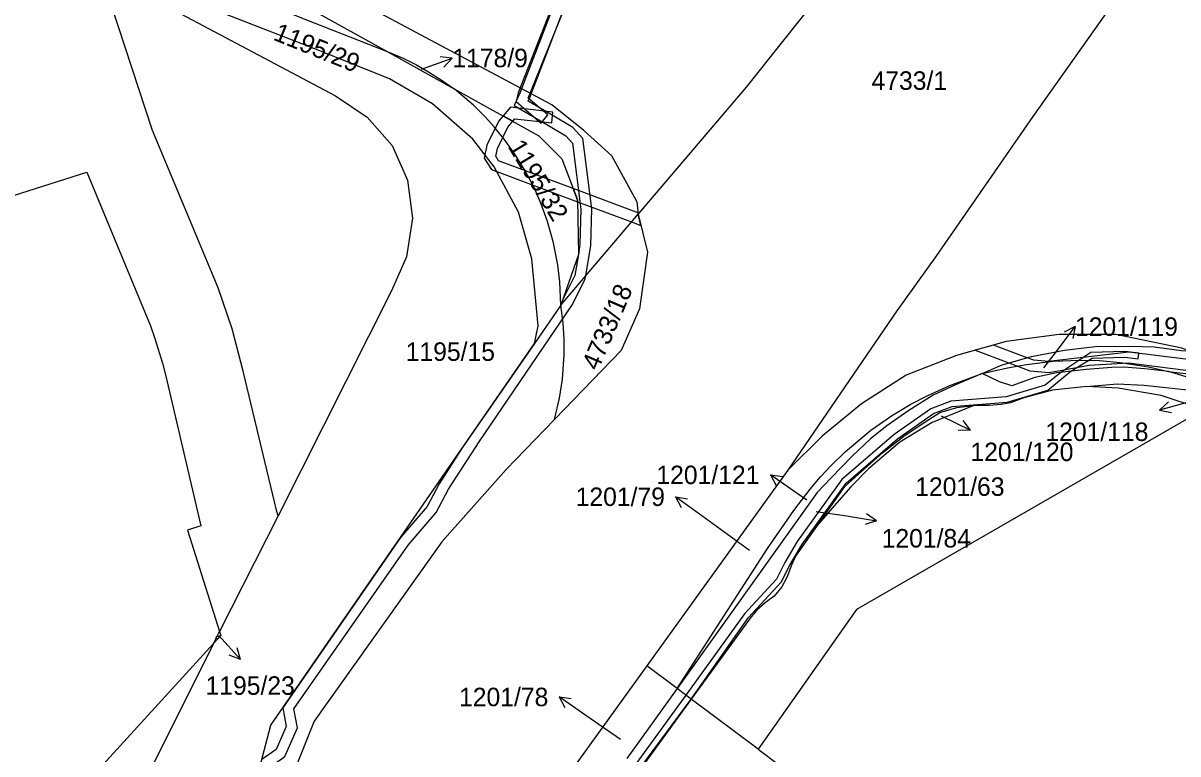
# Model space of a CAD drawing. Extents: x -756746 to -753363, y -1166406 to -1161727.
# Drawn here: x -754763.5 to -754657.2, y -1163247.6 to -1163180.4 of the extents above; entities that cross this region are included whole.
import ezdxf

# ---------------------------------------------------------------- set-up
doc = ezdxf.new("R2010")
doc.units = 0
for name, color, linetype in [('Hranice parcel', 7, 'Continuous'), ('Parcelní čísla', 7, 'Continuous'), ('Pop  PČ popisy', 7, 'Continuous'), ('Vnitřní kresba', 7, 'Continuous'), ('Věcná břemena k části', 7, 'Continuous'), ('Značky budov', 7, 'Continuous')]:
    doc.layers.add(name, color=color, linetype=linetype)

msp = doc.modelspace()

# ---------------------------------------------------------------- linework, layer by layer
at = {"layer": 'Hranice parcel'}
for p, q in [((-754729.94, -1163183.02), (-754723.79, -1163186.44)), ((-754713.97, -1163206.35), (-754706.87, -1163197.98)), ((-754713.97, -1163206.35), (-754716.4, -1163209.87)), ((-754693.07, -1163221.53), (-754706.05, -1163239.53)), ((-754745.94, -1163237.48), (-754745.37, -1163236.36)), ((-754703.28, -1163241.6), (-754706.05, -1163239.53)), ((-754703.28, -1163241.6), (-754707.9, -1163248.05)), ((-754701.97, -1163242.59), (-754703.28, -1163241.6)), ((-754695.8, -1163247.2), (-754701.97, -1163242.59)), ((-754695.8, -1163247.2), (-754678.75, -1163259.94))]:
    msp.add_line(p, q, dxfattribs=at)
for points in [[(-754650.5, -1163160.47), (-754661.06, -1163175.6), (-754670.53, -1163189), (-754679.45, -1163201.88), (-754683.06, -1163206.87), (-754693.07, -1163221.53)], [(-754754.8, -1163169.2), (-754753.48, -1163169.94), (-754729.94, -1163183.02)], [(-754755.59, -1163172.55), (-754749.07, -1163175.35), (-754737.54, -1163180.04), (-754729.94, -1163183.02)], [(-754716.4, -1163209.87), (-754716.07, -1163208.25), (-754716.65, -1163202.09), (-754717.86, -1163197.79), (-754720.11, -1163193.63), (-754722.08, -1163191.07), (-754725.77, -1163187.82), (-754729.75, -1163185.53), (-754736.16, -1163182.94), (-754744.84, -1163179.57), (-754756.05, -1163174.53)], [(-754688.79, -1163176.06), (-754696.93, -1163186.28), (-754706.79, -1163197.89), (-754706.87, -1163197.98)], [(-754752.47, -1163177.65), (-754734.71, -1163187.08), (-754731.79, -1163189.05), (-754729.5, -1163191.67), (-754728.07, -1163194.85), (-754727.63, -1163198.35), (-754728.17, -1163201.89), (-754729.59, -1163205.08), (-754740, -1163225.72), (-754745.37, -1163236.36)], [(-754729.94, -1163183.02), (-754728.43, -1163183.65), (-754727.25, -1163184.25), (-754726.16, -1163184.87), (-754724.98, -1163185.62), (-754723.79, -1163186.44)], [(-754723.79, -1163186.44), (-754716.01, -1163190.76), (-754713.87, -1163192.89), (-754712.45, -1163196.65), (-754712.36, -1163201.7), (-754713.97, -1163206.35)], [(-754713.97, -1163206.35), (-754714.08, -1163204.19), (-754714.26, -1163202.67), (-754714.65, -1163200.6), (-754715.21, -1163198.65), (-754715.81, -1163196.95), (-754716.44, -1163195.53), (-754717.24, -1163194), (-754718.13, -1163192.55), (-754719.1, -1163191.19), (-754720.1, -1163189.95), (-754720.91, -1163189.06), (-754722.02, -1163187.96), (-754723.79, -1163186.44)], [(-754706.87, -1163197.98), (-754706, -1163201.47), (-754706.74, -1163206.67), (-754708.43, -1163210.51), (-754714.55, -1163216.85)], [(-754714.55, -1163216.85), (-754714.11, -1163214.91), (-754713.83, -1163213.14), (-754713.67, -1163210.93), (-754713.67, -1163209.5), (-754713.76, -1163207.96), (-754713.97, -1163206.35)], [(-754656.09, -1163210.57), (-754656.82, -1163210.31), (-754662.91, -1163209.06), (-754668.1, -1163209.05), (-754672.99, -1163209.7), (-754677.55, -1163210.98), (-754682.18, -1163212.79), (-754686.29, -1163215.41), (-754689.93, -1163218.41), (-754693.07, -1163221.53)], [(-754750.76, -1163269.81), (-754745.04, -1163261.65), (-754740.66, -1163244.97), (-754716.4, -1163209.87)], [(-754675.19, -1163212.62), (-754673.36, -1163211.84), (-754670.66, -1163211.07), (-754667.62, -1163210.49), (-754664.8, -1163210.14), (-754661.57, -1163210.11), (-754659.36, -1163210.18), (-754656.85, -1163210.51), (-754656.09, -1163210.57)], [(-754675.19, -1163212.62), (-754672.88, -1163212.11), (-754671.11, -1163211.79), (-754668.66, -1163211.5), (-754666.2, -1163211.4), (-754664.37, -1163211.45), (-754662.51, -1163211.61), (-754659.89, -1163212.02), (-754658.05, -1163212.45)], [(-754703.28, -1163241.6), (-754694.95, -1163228.73), (-754692.52, -1163225.25), (-754691.04, -1163223.27), (-754690.09, -1163222.15), (-754689.14, -1163221.13), (-754687.82, -1163219.85), (-754685.45, -1163217.86), (-754683.55, -1163216.53), (-754681.81, -1163215.49), (-754680.21, -1163214.65), (-754678.17, -1163213.74), (-754675.19, -1163212.62)], [(-754675.19, -1163212.62), (-754677.66, -1163213.67), (-754679.72, -1163214.64), (-754681.95, -1163216.04), (-754683.96, -1163217.45), (-754685.47, -1163218.64), (-754687.15, -1163220.24), (-754689.09, -1163222.24), (-754690.39, -1163223.59), (-754703.28, -1163241.6)], [(-754658.05, -1163212.45), (-754660.24, -1163212.2), (-754662.17, -1163212.06), (-754663.27, -1163212.09), (-754665.64, -1163212.26), (-754668.33, -1163212.57), (-754670.35, -1163212.99), (-754672.46, -1163213.77), (-754673.59, -1163213.39), (-754675.19, -1163212.62)], [(-754658.05, -1163212.45), (-754655.65, -1163212.72), (-754653.88, -1163213.19), (-754653.24, -1163213.35), (-754644.6, -1163217.8)], [(-754644.6, -1163217.8), (-754653.64, -1163213.95), (-754655.52, -1163213.23), (-754658.05, -1163212.45)], [(-754665.58, -1163213.82), (-754668.73, -1163214.18), (-754671.37, -1163214.86), (-754672.6, -1163215.33), (-754673.49, -1163215.5), (-754674.55, -1163215.59), (-754675.96, -1163215.58)], [(-754665.58, -1163213.82), (-754662.78, -1163213.58), (-754660.28, -1163213.72), (-754656.31, -1163214.15), (-754654.63, -1163214.52), (-754653.45, -1163214.97), (-754639.62, -1163222.03), (-754633.54, -1163225.21)], [(-754636.8, -1163224.33), (-754638.95, -1163222.73), (-754655, -1163215.88), (-754658.74, -1163214.66), (-754662.69, -1163213.98), (-754665.58, -1163213.82)], [(-754675.96, -1163215.58), (-754679.81, -1163217.13), (-754682.79, -1163218.95), (-754685.65, -1163221.39), (-754687.27, -1163223.07), (-754688.82, -1163224.81), (-754690.37, -1163226.61)], [(-754690.37, -1163226.61), (-754688.7, -1163224.26), (-754687.83, -1163223.03), (-754686.9, -1163222.18), (-754684.34, -1163219.89), (-754682.41, -1163218.4), (-754680.54, -1163217.13), (-754679.08, -1163216.22), (-754677.52, -1163215.75), (-754675.96, -1163215.58)], [(-754714.55, -1163216.85), (-754718.99, -1163221.45), (-754724.91, -1163228.11), (-754736.66, -1163244.62), (-754742.1, -1163258.19), (-754756.92, -1163281.72), (-754769.38, -1163299.91), (-754796.42, -1163338.63), (-754823.93, -1163377.68), (-754841.78, -1163402.95), (-754856.7, -1163419.01), (-754867.94, -1163435.29), (-754875.58, -1163451.53), (-754914.01, -1163505.37), (-754955.14, -1163561.74), (-754969.91, -1163581.99), (-754977.16, -1163593.56), (-754992.47, -1163616.05), (-755024.28, -1163663.7), (-755052.41, -1163704.1), (-755056.79, -1163710.74)], [(-754636.8, -1163224.33), (-754655.93, -1163216.6), (-754686.76, -1163234.35), (-754695.8, -1163247.2)], [(-754690.37, -1163226.61), (-754692.38, -1163229.43), (-754692.74, -1163230.25), (-754693.16, -1163231.39), (-754693.63, -1163232.27), (-754694.34, -1163233.13), (-754695.17, -1163233.74), (-754695.93, -1163234.39), (-754696.45, -1163235.01), (-754701.97, -1163242.59)], [(-754745.37, -1163236.36), (-754745.25, -1163236.73), (-754745.94, -1163237.48)], [(-754745.94, -1163237.48), (-754746.9, -1163239.39), (-754751.61, -1163248.83), (-754759.24, -1163260.66), (-754762.47, -1163261.53)], [(-754706.05, -1163239.53), (-754716.94, -1163254.6), (-754720.04, -1163258.78)], [(-754701.97, -1163242.59), (-754710.87, -1163254.81), (-754720.36, -1163267.02), (-754730.66, -1163280.75)]]:
    msp.add_lwpolyline(points, dxfattribs=at)
at = {"layer": 'Pop  PČ popisy'}
for p, q in [((-754726.78, -1163184.65), (-754723.96, -1163183.62)), ((-754723.96, -1163183.62), (-754725.07, -1163183.5)), ((-754723.96, -1163183.62), (-754724.73, -1163184.44)), ((-754668.46, -1163210.72), (-754666.65, -1163208.32)), ((-754666.65, -1163208.32), (-754667.66, -1163208.82)), ((-754666.65, -1163208.32), (-754666.86, -1163209.42)), ((-754669.51, -1163212.12), (-754668.46, -1163210.72)), ((-754655.99, -1163215.22), (-754658.89, -1163216)), ((-754658.89, -1163216), (-754658.05, -1163215.25)), ((-754678.98, -1163216.54), (-754676.28, -1163217.86)), ((-754676.28, -1163217.86), (-754676.96, -1163216.97)), ((-754658.89, -1163216), (-754657.79, -1163216.22)), ((-754676.28, -1163217.86), (-754677.4, -1163217.87)), ((-754692.22, -1163223.67), (-754694.68, -1163221.95)), ((-754694.68, -1163221.95), (-754693.57, -1163222.11)), ((-754694.68, -1163221.95), (-754694.15, -1163222.93)), ((-754700.99, -1163225.73), (-754703.42, -1163223.97)), ((-754703.42, -1163223.97), (-754702.31, -1163224.15)), ((-754703.42, -1163223.97), (-754702.9, -1163224.96)), ((-754691.33, -1163224.28), (-754692.22, -1163223.67)), ((-754690.49, -1163225.32), (-754687.88, -1163225.71)), ((-754696.61, -1163228.9), (-754700.99, -1163225.73)), ((-754687.88, -1163225.71), (-754684.92, -1163226.18)), ((-754684.92, -1163226.18), (-754685.98, -1163226.52)), ((-754684.92, -1163226.18), (-754685.83, -1163225.53)), ((-754745.46, -1163236.72), (-754743.45, -1163238.95)), ((-754743.45, -1163238.95), (-754743.75, -1163237.87)), ((-754743.45, -1163238.95), (-754744.49, -1163238.54)), ((-754711.68, -1163244.1), (-754714.14, -1163242.38)), ((-754714.14, -1163242.38), (-754713.03, -1163242.54)), ((-754714.14, -1163242.38), (-754713.6, -1163243.36)), ((-754708.49, -1163246.3), (-754711.68, -1163244.1))]:
    msp.add_line(p, q, dxfattribs=at)
at = {"layer": 'Vnitřní kresba'}
for p, q in [((-754714.81, -1163187.93), (-754749.52, -1163169.39)), ((-754751.55, -1163190.29), (-754755.31, -1163178.77)), ((-754711.86, -1163190.28), (-754714.81, -1163187.93)), ((-754745.5, -1163204.76), (-754751.55, -1163190.29)), ((-754709.29, -1163192.61), (-754711.86, -1163190.28)), ((-754706.97, -1163196.82), (-754709.29, -1163192.61)), ((-754765.73, -1163196.7), (-754757.6, -1163194.12)), ((-754757.6, -1163194.12), (-754751.73, -1163208.25)), ((-754706.97, -1163196.82), (-754706.87, -1163197.98)), ((-754744.22, -1163208.52), (-754745.5, -1163204.76)), ((-754751.73, -1163208.25), (-754751.34, -1163209.4)), ((-754751.34, -1163209.4), (-754750.62, -1163211.69)), ((-754743.2, -1163212.43), (-754744.22, -1163208.52)), ((-754750.62, -1163211.69), (-754750.31, -1163212.87)), ((-754740.1, -1163225.32), (-754743.2, -1163212.43)), ((-754750.31, -1163212.87), (-754747.1, -1163226.65)), ((-754740, -1163225.72), (-754740.1, -1163225.32)), ((-754747.1, -1163226.65), (-754748.34, -1163227.05)), ((-754748.34, -1163227.05), (-754745.37, -1163236.36)), ((-754745.94, -1163237.48), (-754764.4, -1163257.69))]:
    msp.add_line(p, q, dxfattribs=at)
at = {"layer": 'Věcná břemena k části'}
for points in [[(-754711.68, -1163203.66), (-754711.22, -1163200.85), (-754711.13, -1163197.49), (-754711.94, -1163191.02), (-754712.86, -1163190), (-754714.76, -1163188.87), (-754716.99, -1163187.57), (-754716.84, -1163187.24), (-754711.48, -1163173.29), (-754711.07, -1163172.08), (-754711.77, -1163171.65), (-754713.54, -1163171.73), (-754724.23, -1163168.12), (-754733.32, -1163164.66), (-754735.63, -1163163.72), (-754739.75, -1163162.64), (-754744.27, -1163160.99), (-754746.23, -1163160.12), (-754747.66, -1163159.16), (-754751.36, -1163157.04), (-754757.2, -1163154.94), (-754758.81, -1163154.04), (-754762.86, -1163150.41), (-754765.72, -1163147.68)], [(-754712.42, -1163172.95), (-754717.76, -1163186.86), (-754718.27, -1163187.99), (-754715.26, -1163189.73), (-754713.5, -1163190.78), (-754712.9, -1163191.46), (-754712.13, -1163197.53), (-754712.22, -1163200.75), (-754712.36, -1163201.7), (-754712.69, -1163203.63), (-754713.81, -1163205.89), (-754713.97, -1163206.35), (-754716.4, -1163209.87), (-754723.04, -1163219.48), (-754725.16, -1163222.77), (-754726.28, -1163224.86), (-754728.73, -1163227.71), (-754739.57, -1163243.39), (-754739.26, -1163245.12), (-754740.18, -1163247.22), (-754741.49, -1163248.15)], [(-754712.51, -1163173.02), (-754717.89, -1163186.81), (-754718.09, -1163187.6), (-754715.79, -1163189.6), (-754715.16, -1163188.83), (-754716.99, -1163187.32), (-754711.23, -1163173.08)], [(-754765.93, -1163294.86), (-754756.31, -1163280.75), (-754744.16, -1163261.46), (-754740.96, -1163248.99), (-754739.38, -1163247.88), (-754738.22, -1163245.24), (-754738.54, -1163243.47), (-754728.01, -1163228.42), (-754725.46, -1163225.42), (-754724.3, -1163223.27), (-754721.49, -1163218.93), (-754712.89, -1163206.3), (-754711.73, -1163203.93), (-754711.68, -1163203.66)], [(-754709.49, -1163252.74), (-754701.97, -1163242.59), (-754696.69, -1163235.07), (-754693.71, -1163231.82), (-754692.91, -1163230.26), (-754691.79, -1163228.38), (-754687.72, -1163222.73), (-754682.99, -1163218.65), (-754679.69, -1163216.32), (-754677.96, -1163215.68), (-754672.91, -1163215.27), (-754669.16, -1163214.16), (-754667.04, -1163212.42), (-754665.07, -1163211.21), (-754662.08, -1163211.12), (-754660.85, -1163211.27), (-754660.79, -1163210.77), (-754662.06, -1163210.62), (-754665.21, -1163210.71), (-754667.95, -1163212.53), (-754669.4, -1163213.72), (-754672.99, -1163214.77), (-754678.08, -1163215.19), (-754679.93, -1163215.88), (-754683.29, -1163218.25), (-754688.1, -1163222.39), (-754692.21, -1163228.1), (-754693.35, -1163230.02), (-754694.13, -1163231.54), (-754697.07, -1163234.75), (-754702.46, -1163242.22), (-754709.89, -1163252.44)]]:
    msp.add_lwpolyline(points, dxfattribs=at)
for points in [[(-754719.29, -1163188.94), (-754718.4, -1163189.43), (-754718.21, -1163189.2), (-754714.79, -1163189.59), (-754714.7, -1163188.6), (-754718.59, -1163188.12)], [(-754712.45, -1163196.83), (-754712.45, -1163196.65), (-754712.84, -1163195.63), (-754719.7, -1163193.06), (-754719.96, -1163192.64), (-754719.81, -1163191.94), (-754718.85, -1163189.96), (-754718.4, -1163189.43), (-754719.29, -1163188.94), (-754719.69, -1163189.4), (-754720.77, -1163191.62), (-754721.02, -1163192.82), (-754720.36, -1163193.88)], [(-754712.84, -1163195.63), (-754712.45, -1163196.65), (-754712.45, -1163196.83), (-754707.47, -1163198.69), (-754706.61, -1163199.01), (-754706.87, -1163197.98), (-754706.79, -1163197.89)], [(-754614.66, -1163232.36), (-754613.49, -1163232.82), (-754612.65, -1163232.08), (-754614.26, -1163231.44), (-754637.27, -1163219.95), (-754640.73, -1163217.94), (-754652.56, -1163212.53), (-754656.23, -1163211.35), (-754661.7, -1163210.66), (-754669.08, -1163211.53), (-754670.45, -1163211.41), (-754671.06, -1163211.18), (-754674.16, -1163210.03), (-754675.84, -1163210.5), (-754672.73, -1163211.66), (-754670.8, -1163212.38), (-754669.04, -1163212.53), (-754665.35, -1163211.87), (-754661.74, -1163211.66), (-754656.45, -1163212.33), (-754653.24, -1163213.35), (-754641.19, -1163218.82), (-754637.92, -1163220.72)]]:
    msp.add_lwpolyline(points, close=True, dxfattribs=at)
at = {"layer": 'Značky budov'}
msp.add_circle((-754745.56, -1163236.92), 0.117, dxfattribs=at)

# ---------------------------------------------------------------- texts
at = {"layer": 'Parcelní čísla'}
for s, rotation, p in [('1195/29', 338, (-754740.53, -1163181.91)), ('1195/32', 301, (-754718.89, -1163191.75)), ('4733/18', 67, (-754710.54, -1163212.45))]:
    msp.add_text(s, height=1.7, rotation=rotation, dxfattribs=at).set_placement(p)
for s, p in [('1178/9', (-754723.96, -1163184.46)), ('4733/1', (-754685.38, -1163186.54)), ('1201/119', (-754666.66, -1163209.17)), ('1195/15', (-754728.25, -1163211.47)), ('1201/118', (-754669.38, -1163218.84)), ('1201/120', (-754676.28, -1163220.69)), ('1201/121', (-754705.18, -1163222.81)), ('1201/63', (-754681.36, -1163223.89)), ('1201/79', (-754712.61, -1163224.82)), ('1201/84', (-754684.45, -1163228.64)), ('1195/23', (-754746.67, -1163242.19)), ('1201/78', (-754723.34, -1163243.24))]:
    msp.add_text(s, height=1.7, dxfattribs=at).set_placement(p)

doc.saveas('drawing.dxf')
